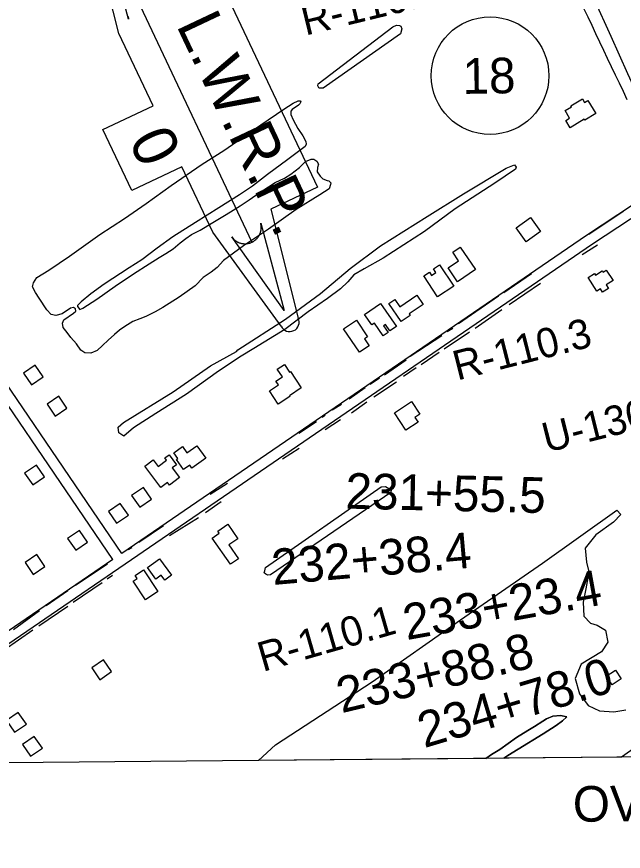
# Model space of a CAD drawing. Extents: x 3598634 to 3636690, y 517270 to 542944.
# Drawn here: x 3629524 to 3631225, y 522677 to 525018 of the extents above; entities that cross this region are included whole.
import ezdxf

# ---------------------------------------------------------------- set-up
doc = ezdxf.new("R2010")
doc.units = 0
for name, color, linetype in [('V-ANNO-TEXT', 7, 'Continuous'), ('V-BLDG-OTLN', 7, 'Continuous'), ('V-GRID-FRAM', 7, 'Continuous'), ('V-LEVE-TOET', 7, 'Continuous'), ('V-RIVR-RANG-IDEN', 7, 'Continuous'), ('V-ROAD-CNTR', 7, 'Continuous'), ('V-ROAD-IDEN', 7, 'Continuous'), ('V-SITE-VEGE', 7, 'Continuous'), ('V-SURV-IDEN', 7, 'Continuous'), ('V-TOPO-SHOR', 7, 'Continuous'), ('V-TOPO-WATR-IDEN', 7, 'Continuous')]:
    doc.layers.add(name, color=color, linetype=linetype)

msp = doc.modelspace()

# ---------------------------------------------------------------- linework, layer by layer
at = {"layer": 'V-BLDG-OTLN'}
for points in [[(3631125.1, 524783), (3631147.5, 524746.4), (3631117, 524727.7), (3631115, 524730.9), (3631075.6, 524706.8), (3631063.1, 524727.3), (3631073.9, 524734), (3631061.2, 524754.8), (3631079.2, 524765.8), (3631077.8, 524768.1), (3631109.7, 524787.6), (3631115.9, 524777.4)], [(3630964.2, 524454.9), (3630992.4, 524415.7), (3630952, 524386.6), (3630923.7, 524425.8)], [(3630767.1, 524372), (3630810, 524309.2), (3630759.6, 524274.8), (3630733.1, 524313.4), (3630762.8, 524333.7), (3630746.3, 524357.8)], [(3630709.4, 524322.6), (3630749.1, 524262.4), (3630703.6, 524232.4), (3630664.8, 524291.2), (3630680.9, 524301.9), (3630687.1, 524292.5), (3630699.2, 524300.4), (3630692.1, 524311.1)], [(3631195.8, 524277.8), (3631176.9, 524265.7), (3631183.1, 524256), (3631166.6, 524245.4), (3631160.5, 524254.9), (3631150.4, 524248.4), (3631126.1, 524286.3), (3631143.6, 524297.5), (3631146.2, 524293.4), (3631165.3, 524305.7), (3631168, 524301.6), (3631176.9, 524307.3)], [(3630645.6, 524237.4), (3630663.5, 524211.3), (3630624.5, 524184.5), (3630627.3, 524180.5), (3630602, 524163.2), (3630567.2, 524213.9), (3630583.8, 524225.3), (3630597.9, 524204.7)], [(3630544.1, 524213.7), (3630588.2, 524149), (3630570, 524136.6), (3630557.8, 524154.5), (3630552.5, 524150.9), (3630565.1, 524132.5), (3630551.2, 524123), (3630526.7, 524158.9), (3630519.2, 524153.8), (3630499.2, 524183.1)], [(3630476, 524167), (3630507.4, 524120.5), (3630498.6, 524114.6), (3630511.8, 524095.1), (3630484.9, 524076.9), (3630440.3, 524142.8)], [(3630291.5, 524022.6), (3630321.6, 523976.8), (3630288.1, 523954.8), (3630289.7, 523952.4), (3630256.9, 523930.9), (3630232.2, 523968.4), (3630257.7, 523985.1), (3630250.3, 523996.3), (3630268.5, 524008.3), (3630254.3, 524029.9), (3630274.2, 524043), (3630288.8, 524020.8)], [(3629542.2, 524018.6), (3629564.7, 523985.5), (3629597.8, 524008), (3629575.3, 524041.1)], [(3629608.9, 523931.1), (3629631.4, 523898), (3629664.5, 523920.5), (3629642, 523953.6)], [(3630582.9, 523907), (3630630.6, 523938.4), (3630654, 523902.9), (3630640.4, 523893.9), (3630649, 523880.9), (3630614.8, 523858.5)], [(3630029, 523814.7), (3630054, 523779.4), (3630014.7, 523751.6), (3630008.6, 523760.3), (3629991.3, 523748), (3629971.4, 523776), (3629975.4, 523778.8), (3629964, 523795), (3629988.1, 523812.1), (3630000.6, 523794.6)], [(3629950.8, 523789.5), (3629971.9, 523761.3), (3629959.9, 523752.3), (3629980.2, 523725.3), (3629952.1, 523704.2), (3629946.6, 523711.5), (3629927.7, 523697.3), (3629882.7, 523757.2), (3629906.3, 523774.9), (3629920.2, 523756.4), (3629943.7, 523774.1), (3629938.9, 523780.5)], [(3629601.4, 523727.3), (3629578.7, 523760.2), (3629545.8, 523737.6), (3629568.4, 523704.6)], [(3629868.4, 523642.3), (3629901.4, 523664.9), (3629878.8, 523697.9), (3629845.8, 523675.3)], [(3629803.7, 523597.1), (3629836.8, 523619.7), (3629814.1, 523652.7), (3629781.1, 523630.1)], [(3629689, 523521.6), (3629722, 523544.2), (3629699.4, 523577.2), (3629666.4, 523554.6)], [(3630143.6, 523554), (3630118.8, 523536.7), (3630145.9, 523497.8), (3630123.2, 523482), (3630071.8, 523555.8), (3630091.5, 523569.5), (3630087.7, 523575), (3630115.5, 523594.4)], [(3629569.5, 523453.7), (3629602.5, 523476.3), (3629579.9, 523509.3), (3629546.9, 523486.7)], [(3629924.2, 523497.6), (3629957.5, 523451.2), (3629938.9, 523437.9), (3629929, 523451.8), (3629913.5, 523440.7), (3629890.2, 523473.2)], [(3629879.1, 523466.2), (3629919.4, 523405.4), (3629884.9, 523382.6), (3629850.3, 523434.7), (3629861.2, 523441.9), (3629855.4, 523450.6)], [(3629766.8, 523213.9), (3629733.8, 523191.3), (3629756.4, 523158.3), (3629789.4, 523180.9)], [(3631202.4, 523185.3), (3631218.9, 523160.9), (3631193.3, 523143.6), (3631176.8, 523168)], [(3629495, 523043.9), (3629517.8, 523011), (3629550.7, 523033.8), (3629527.9, 523066.7)], [(3629539.9, 522976.4), (3629562.6, 522943.5), (3629595.5, 522966.3), (3629572.7, 522999.2)]]:
    msp.add_lwpolyline(points, close=True, dxfattribs=at)
at = {"layer": 'V-GRID-FRAM'}
msp.add_lwpolyline([(3602690.3, 540859.2), (3634347.4, 541153.9), (3634524.6, 522971.8), (3602851.6, 522676.9), (3602690.3, 540859.2)], dxfattribs=at)
at = {"layer": 'V-LEVE-TOET'}
msp.add_lwpolyline([(3631491.5, 524297.3), (3631450.9, 524392.4), (3631413.4, 524469.3), (3631378.4, 524544.3), (3631348, 524618.5), (3631314.9, 524689.5), (3631274.3, 524776.2), (3631237.4, 524857.6), (3631190.5, 524963.2), (3631142.8, 525068.1)], dxfattribs=at)
at = {"layer": 'V-ROAD-CNTR'}
for points in [[(3631337.9, 524547.4), (3631121.3, 524404.6), (3629818, 523512.1)], [(3631354.4, 524522.4), (3631138, 524379.7), (3629361.6, 523163.2)], [(3629818, 523512.1), (3629343.4, 524210)], [(3629793.2, 523495.1), (3629318.6, 524193.2)], [(3629793.2, 523495.1), (3629500.1, 523294.4)]]:
    msp.add_lwpolyline(points, dxfattribs=at)
msp.add_arc((3652591.9, 535068.7), 23703.5, 203.72809, 205.70889, dxfattribs=at)
at = {"layer": 'V-ROAD-IDEN'}
msp.add_circle((3630851, 524852.8), 165, dxfattribs=at)
at = {"layer": 'V-SITE-VEGE'}
for p, q in [((3630998.2, 523485.6), (3631206.8, 523633.6)), ((3631217.3, 523622.1), (3631196.7, 523600.3)), ((3631206.8, 523633.6), (3631217.3, 523622.1)), ((3631196.7, 523600.3), (3631147.4, 523564.9)), ((3631147.4, 523564.9), (3631117.7, 523527.7)), ((3631117.7, 523527.7), (3631121.4, 523487.7)), ((3630768.3, 523326.3), (3630998.2, 523485.6)), ((3631121.4, 523487.7), (3631126.9, 523464.8)), ((3631126.9, 523464.8), (3631125.9, 523448.5)), ((3631125.9, 523448.5), (3631119, 523413.5)), ((3631119, 523413.5), (3631112.1, 523376)), ((3631112.1, 523376), (3631113.4, 523336.9)), ((3630520.4, 523152.6), (3630768.3, 523326.3)), ((3631113.4, 523336.9), (3631132.8, 523317.1)), ((3631132.8, 523317.1), (3631151.5, 523311.2)), ((3631151.5, 523311.2), (3631174.2, 523297.1)), ((3631174.2, 523297.1), (3631181.2, 523263.6)), ((3631181.2, 523263.6), (3631163, 523236.1)), ((3631163, 523236.1), (3631106.4, 523201.6)), ((3631106.4, 523201.6), (3631089.7, 523161.8)), ((3630249.6, 522975.8), (3630520.4, 523152.6)), ((3631089.7, 523161.8), (3631101.5, 523118.4)), ((3631101.5, 523118.4), (3631126.4, 523085.6)), ((3631126.4, 523085.6), (3631158.1, 523070.6)), ((3631158.1, 523070.6), (3631198, 523068.6)), ((3631198, 523068.6), (3631231.5, 523074)), ((3630975.4, 523027.1), (3630999.2, 523041.8)), ((3630999.2, 523041.8), (3630975.4, 523027.1)), ((3630999.2, 523041.8), (3631008.9, 523048.2)), ((3631008.9, 523048.2), (3630999.2, 523041.8)), ((3631008.9, 523048.2), (3631026.6, 523055.6)), ((3631026.6, 523055.6), (3631008.9, 523048.2)), ((3631026.6, 523055.6), (3631048, 523057.8)), ((3631048, 523057.8), (3631026.6, 523055.6)), ((3631054.5, 523042.7), (3631036, 523029.9)), ((3631036, 523029.9), (3631054.5, 523042.7)), ((3631048, 523057.8), (3631065.9, 523054.5)), ((3631065.9, 523054.5), (3631048, 523057.8)), ((3631065.9, 523054.5), (3631054.5, 523042.7)), ((3631054.5, 523042.7), (3631065.9, 523054.5)), ((3630925.1, 522995.9), (3630956.8, 523016)), ((3630956.8, 523016), (3630925.1, 522995.9)), ((3630956.8, 523016), (3630975.4, 523027.1)), ((3630975.4, 523027.1), (3630956.8, 523016)), ((3631036, 523029.9), (3630999.8, 523006.1)), ((3630999.8, 523006.1), (3631036, 523029.9)), ((3630878.4, 522963), (3630925.1, 522995.9)), ((3630925.1, 522995.9), (3630878.4, 522963)), ((3630999.8, 523006.1), (3630930.1, 522963.8)), ((3630930.1, 522963.8), (3630999.8, 523006.1)), ((3630201.3, 522931.5), (3630249.6, 522975.8)), ((3631284.5, 522987), (3631219.8, 522941)), ((3630838.7, 522937.5), (3630855.4, 522948.3)), ((3630855.4, 522948.3), (3630838.7, 522937.5)), ((3630855.4, 522948.3), (3630878.4, 522963)), ((3630878.4, 522963), (3630855.4, 522948.3)), ((3630901, 522945.5), (3630889.1, 522937.9)), ((3630889.1, 522937.9), (3630901, 522945.5)), ((3630930.1, 522963.8), (3630901, 522945.5)), ((3630901, 522945.5), (3630930.1, 522963.8)), ((3630838.7, 522937.5), (3630201.3, 522931.5)), ((3630889.1, 522937.9), (3630838.7, 522937.5)), ((3631219.8, 522941), (3630889.1, 522937.9))]:
    msp.add_line(p, q, dxfattribs=at)
for points in [[(3630383, 524818), (3630373.1, 524818.1), (3630370.6, 524819), (3630368.2, 524824.8), (3630369.1, 524829.7), (3630578.4, 524990.2), (3630588.3, 524994.2), (3630597.4, 524993.3), (3630600.7, 524991.6), (3630603.9, 524984.2), (3630599.6, 524970.2)], [(3630144, 524083.4), (3630277, 524170.2), (3630375.5, 524241.8), (3630458.6, 524312), (3630544, 524375.6), (3630674.4, 524457.5), (3630776.2, 524521.7), (3630895.9, 524593.2), (3630919.7, 524602.7), (3630924.5, 524596.2), (3630922, 524590.5), (3630864.5, 524551.1), (3630752.9, 524479.6), (3630667.5, 524416), (3630551, 524341.3), (3630497.7, 524310.8), (3630469, 524293.9), (3630452.5, 524274.5), (3630431.1, 524255.2), (3630395, 524227.8), (3630340.8, 524190.8), (3630275.1, 524140.9), (3630188.1, 524087.9), (3630152.8, 524066.2), (3630089.6, 524023.6), (3630000.1, 523959.2), (3629914, 523905.4), (3629850.8, 523865.3), (3629823.7, 523841.9), (3629809.9, 523851), (3629808.4, 523866.5), (3629823.2, 523880.2), (3629961.9, 523966.1), (3630066.9, 524038.5), (3630139.9, 524079.4)], [(3630221, 523473.3), (3630545.9, 523699), (3630557.7, 523700.8), (3630574, 523690.6), (3630573.1, 523683.3), (3630235.4, 523452.2), (3630228.1, 523451.4), (3630221.8, 523454.2), (3630217.2, 523457.9), (3630219.1, 523464.2)]]:
    msp.add_lwpolyline(points, close=True, dxfattribs=at)
at = {"layer": 'V-TOPO-SHOR'}
for p, q in [((3631224.4, 524471.8), (3631128.1, 524407.5)), ((3631151.9, 524377.6), (3631109.2, 524350.2)), ((3630967.5, 524297.4), (3630889.5, 524243.4)), ((3630992.2, 524270.2), (3630904.1, 524210.4)), ((3630874.4, 524234.5), (3630762.6, 524156.4)), ((3630883.5, 524196), (3630808.7, 524143.2)), ((3630746.8, 524143.6), (3630730.8, 524134.7)), ((3630715.6, 524123.4), (3630627.3, 524065.5)), ((3630793.6, 524133.1), (3630722.5, 524085.4)), ((3630708.3, 524076.4), (3630657.3, 524041.4)), ((3630615.2, 524055.1), (3630554.9, 524013)), ((3630644, 524032.8), (3630608.2, 524008.6)), ((3630541.3, 524004.3), (3630515.1, 523986.3)), ((3630500.5, 523976.9), (3630455.5, 523945.4)), ((3630588.5, 523992.8), (3630525, 523950.5)), ((3630433.9, 523930.1), (3630408.3, 523914.8)), ((3630505, 523936.6), (3630462.8, 523906)), ((3630364.2, 523882), (3630315.1, 523848.7)), ((3630388.5, 523899.1), (3630379.8, 523894.1)), ((3630431.6, 523887.2), (3630388.5, 523858.9)), ((3630316, 523807.2), (3630268.8, 523776.6)), ((3630115.1, 523708.4), (3630066.1, 523678)), ((3630096.7, 523657.5), (3630052.7, 523626.9)), ((3630033.8, 523612.9), (3629952.2, 523561.7)), ((3629935.3, 523589.8), (3629866, 523543.1)), ((3629846.3, 523528.7), (3629836.2, 523522.8)), ((3629777.9, 523482.8), (3629688.5, 523422.6)), ((3629792.1, 523451.1), (3629777, 523440.4)), ((3629763.6, 523430.5), (3629681.5, 523374.7)), ((3629666.9, 523407.8), (3629605.9, 523365.5)), ((3629666.8, 523363.5), (3629585.2, 523308.5)), ((3629587.5, 523351.1), (3629514.5, 523298.5)), ((3629568.7, 523297.4), (3629488.8, 523241.2))]:
    msp.add_line(p, q, dxfattribs=at)
for points in [[(3629674.1, 524200.9), (3629650.6, 524184.3), (3629633, 524179.9), (3629620.1, 524182.6), (3629607.9, 524196.4), (3629586.2, 524228.4), (3629576.6, 524244.7), (3629567.6, 524260.3), (3629570.4, 524272), (3629580.2, 524286.2), (3629613.5, 524307.2), (3629671.6, 524346.2), (3629756.6, 524407.1), (3629825.8, 524452.4), (3629886.5, 524494), (3629957, 524545.2), (3630043.3, 524604.7), (3630104.6, 524643.1), (3630207.8, 524714.7), (3630272.4, 524758.9), (3630299.2, 524775.5), (3630312.9, 524782.5)], [(3630312.9, 524782.5), (3630318.1, 524782.4), (3630320, 524779.8), (3630317.4, 524774), (3630313.4, 524770.1), (3630296.4, 524758), (3630291.9, 524753.5), (3630292.4, 524743.7), (3630298.8, 524729.4), (3630311.5, 524704.6), (3630326.2, 524683.7), (3630334.5, 524668.1), (3630335.7, 524660.3), (3630332.4, 524653.8), (3630283.4, 524617.3), (3630226.6, 524575.7), (3630184.7, 524543), (3630148.2, 524518.1), (3630090.1, 524482.3), (3630024.8, 524441.4), (3629961.5, 524401.2), (3629917.7, 524368.5), (3629874.6, 524335.8), (3629838.7, 524313.5), (3629768.8, 524267.5), (3629731.6, 524240.6), (3629704.8, 524218.8), (3629693.6, 524207.9), (3629693.6, 524205.3), (3629700.7, 524196.8), (3629709.1, 524200.6), (3629748.3, 524226.1), (3629799.3, 524262.6), (3629850.8, 524297.2), (3629894.6, 524324.6), (3629923.3, 524342.5), (3629942.2, 524354), (3629962.5, 524367.4), (3629982.1, 524384.1), (3629997.8, 524396.3), (3630013.4, 524407.2), (3630038.2, 524419.9), (3630073.5, 524441), (3630111.3, 524463.3), (3630149.8, 524487.6), (3630175.3, 524504.2), (3630206, 524526), (3630230.1, 524541.3), (3630248.4, 524552.8), (3630274.5, 524565.5), (3630292.7, 524576.4), (3630316.3, 524595), (3630333.3, 524612.3), (3630349.6, 524618.6), (3630356.7, 524618.6), (3630365.1, 524613.3), (3630369.6, 524604.8), (3630366.9, 524595.1), (3630366.1, 524583.4), (3630374.4, 524571), (3630382.1, 524563.8), (3630393.8, 524558.5), (3630398.9, 524557.8), (3630404.1, 524552.6), (3630403.4, 524547.4), (3630399.4, 524535.1), (3630373.9, 524518.5), (3630307.4, 524477.6), (3630229.6, 524421.9), (3630159.1, 524375.9), (3630103.6, 524334.3), (3630085.9, 524315), (3630068.9, 524301.5), (3630046.7, 524286.8), (3630024.4, 524263), (3629978.7, 524231.7), (3629933.6, 524202.3), (3629912.1, 524190.2), (3629886, 524176.8), (3629869.1, 524170.5), (3629849.6, 524163.5), (3629826.7, 524148.8), (3629812.3, 524138.6), (3629798, 524127.1), (3629779.6, 524110.4), (3629764.6, 524096.2), (3629748.9, 524082.1), (3629731.3, 524074.5), (3629714.4, 524075.3), (3629703.5, 524082.6), (3629691.3, 524100.2), (3629675.3, 524117.9), (3629665, 524132.2), (3629654.1, 524146), (3629652.3, 524158.3)], [(3629652.3, 524158.3), (3629655.6, 524168), (3629682.4, 524186.6), (3629689, 524192.3), (3629688.4, 524198.8), (3629682.6, 524202.1), (3629674.1, 524200.9)]]:
    msp.add_lwpolyline(points, dxfattribs=at)
at = {"layer": 'V-TOPO-WATR-IDEN'}
msp.add_line((3629862.1, 525064.9), (3630183.1, 524385.7), dxfattribs=at)
for points in [[(3629780.1, 525300.4), (3629962.9, 525055.7), (3630093.8, 525117.5), (3630366.6, 524540.2), (3630235.8, 524478.4), (3630313.1, 524172.8)], [(3630265.1, 524150.2), (3630073.6, 524413.4), (3629986.6, 524597.3), (3629846.2, 524530.9), (3629765.4, 524701.9), (3629905.8, 524768.3), (3629809.8, 524971.5), (3629732.2, 525277.7)], [(3629836.2, 525018.4), (3629836.3, 525017.6), (3629836.5, 525016.4), (3629836.7, 525015.1), (3629836.9, 525014.1), (3629837.1, 525013.3), (3629837.2, 525012.6), (3629837.4, 525012.1), (3629837.5, 525011.7), (3629771.4, 525256.9)]]:
    msp.add_lwpolyline(points, dxfattribs=at)
msp.add_lwpolyline([(3630207.8, 524438.8), (3630273.9, 524193.7), (3630126.4, 524400.4), (3630129.3, 524396.8), (3630132.3, 524393.6), (3630133.6, 524392.4), (3630134.8, 524391.4), (3630136.3, 524390.3), (3630137.8, 524389.2), (3630139.2, 524388.4), (3630141, 524387.2), (3630143.1, 524386.1), (3630144.3, 524385.6), (3630145.8, 524384.9), (3630147.8, 524384.1), (3630149.5, 524383.5), (3630151.2, 524383), (3630152.4, 524382.7), (3630153.7, 524382.4), (3630155.3, 524382.1), (3630156.8, 524381.8), (3630158.3, 524381.6), (3630159.5, 524381.5), (3630161.4, 524381.4), (3630163.1, 524381.3), (3630164.5, 524381.3), (3630166.2, 524381.4), (3630167.6, 524381.5), (3630168.9, 524381.6), (3630169.9, 524381.7), (3630171.3, 524382), (3630172.9, 524382.3), (3630174.3, 524382.6), (3630175.7, 524383), (3630177.1, 524383.3), (3630178.5, 524383.8), (3630179.7, 524384.2), (3630181.3, 524384.9), (3630183.1, 524385.7), (3630183.7, 524386), (3630184.5, 524386.4), (3630185.5, 524386.9), (3630186.4, 524387.4), (3630187.3, 524387.9), (3630188.2, 524388.5), (3630189.2, 524389.1), (3630189.8, 524389.6), (3630190.8, 524390.3), (3630191.7, 524391), (3630192.4, 524391.5), (3630193.9, 524392.8), (3630194.7, 524393.5), (3630195.2, 524394), (3630196.1, 524394.9), (3630196.9, 524395.7), (3630197.6, 524396.5), (3630198.5, 524397.5), (3630199.3, 524398.5), (3630199.9, 524399.3), (3630200.4, 524400), (3630201.1, 524400.9), (3630201.7, 524401.7), (3630202.3, 524402.7), (3630202.9, 524403.8), (3630203.6, 524404.8), (3630204.3, 524406.2), (3630204.8, 524407.2), (3630205.3, 524408.3), (3630205.8, 524409.4), (3630206.1, 524410.3), (3630206.5, 524411.3), (3630207, 524412.8), (3630207.1, 524412.8), (3630207.3, 524413.7), (3630207.5, 524414.4), (3630207.8, 524415.4), (3630208.1, 524416.6), (3630208.3, 524417.6), (3630208.5, 524418.5), (3630208.7, 524419.7), (3630208.9, 524420.8), (3630209, 524421.6), (3630209.1, 524422.7), (3630209.2, 524424.1), (3630209.3, 524425), (3630209.3, 524425.7), (3630209.3, 524426.3), (3630209.3, 524427.1), (3630209.3, 524428), (3630209.3, 524429), (3630209.2, 524430), (3630209.2, 524430.9), (3630209, 524432.2), (3630208.9, 524432.9), (3630208.8, 524434.1), (3630208.5, 524435.5), (3630208.3, 524436.5), (3630208.2, 524437.2), (3630208, 524438), (3630207.9, 524438.5)], close=True, dxfattribs=at)
msp.add_arc((3630289.1, 524161.5), 26.5, 205.2974, 25.2974, dxfattribs=at)

# ---------------------------------------------------------------- texts
at = {"layer": 'V-ANNO-TEXT'}
msp.add_text('OVERLAPS SHEET 49', height=100, rotation=0.5333, dxfattribs=at).set_placement((3631083.5, 522759.6))
at = {"layer": 'V-RIVR-RANG-IDEN'}
for s, rotation, p in [('R-110.4', 13.6968, (3630333.2, 524965)), ('R-110.3', 14.1922, (3630758.9, 523997.4)), ('U-130', 14.1123, (3631009.1, 523795)), ('R-110.1', 16.1108, (3630213.6, 523180))]:
    msp.add_text(s, height=83, rotation=rotation, dxfattribs=at).set_placement(p)
at = {"layer": 'V-ROAD-IDEN'}
msp.add_text('18', height=100, rotation=0.8487, dxfattribs=at).set_placement((3630774.2, 524801.6))
at = {"layer": 'V-SURV-IDEN'}
for s, rotation, p in [('231+55.5', 358.7097, (3630444.6, 523638.4)), ('232+38.4', 4.9928, (3630242.5, 523424)), ('233+23.4', 10.2784, (3630617, 523269.2)), ('233+88.8', 13.4513, (3630434.4, 523064.2)), ('234+78.0', 16.6527, (3630666.2, 522966.1))]:
    msp.add_text(s, height=100, rotation=rotation, dxfattribs=at).set_placement(p)
at = {"layer": 'V-TOPO-WATR-IDEN'}
for s, rotation, p in [('L.W.R.P.', 295.2974, (3629969.8, 524995)), ('0', 295.2975, (3629835.8, 524671.3))]:
    msp.add_text(s, height=124.5, rotation=rotation, dxfattribs=at).set_placement(p)

doc.saveas('drawing.dxf')
